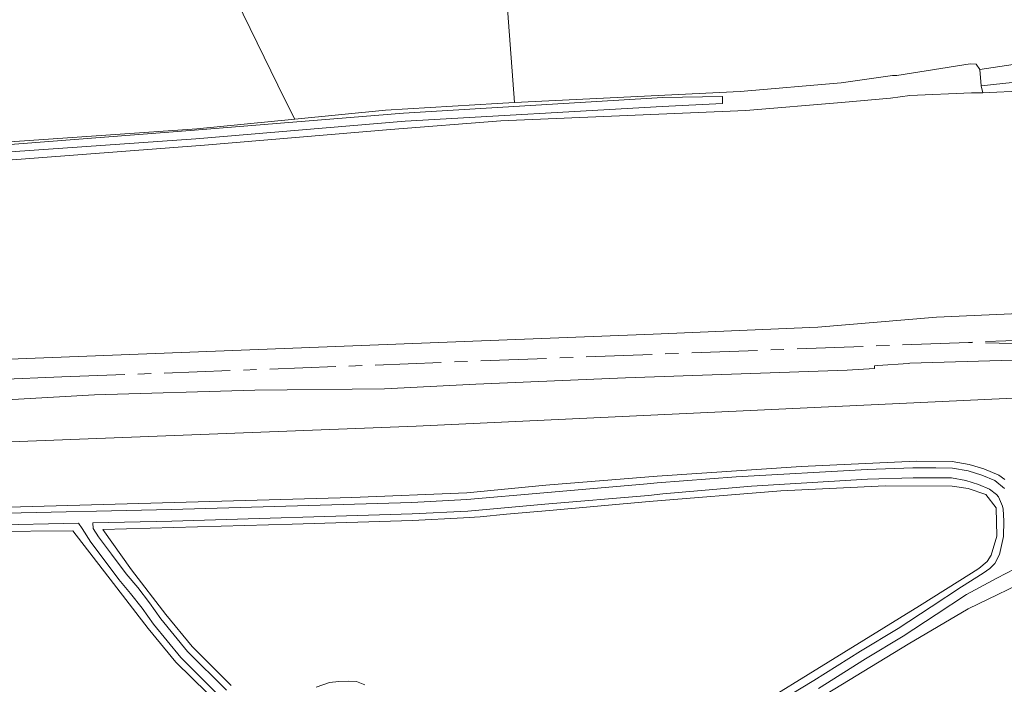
# Model space of a CAD drawing. Header units: metres. Extents: x 197700 to 204338, y 317132 to 325229.
# Tile 465 of 656: x 201650 to 201800, y 318817 to 318918. Entities that reach past the tile are written whole.
import ezdxf

# ---------------------------------------------------------------- set-up
doc = ezdxf.new("R2010")
doc.units = ezdxf.units.M
doc.linetypes.add('AM-AS', pattern=[16, 10, -2, 2, -2])
for name, color, linetype, lineweight in [('B-WE-AM-AS_SPOOR-G', 10, 'AM-AS', 18), ('B-WE-GR-BEPLANTING_CULTUUR_BOSPLANTSOEN-GV', 90, 'Continuous', 18), ('B-WE-GR-BOS_LOOF-GV', 40, 'Continuous', 13), ('B-WE-GR-GRAS-GV', 60, 'Continuous', 13), ('B-WE-IE-TERREINAFSCHEIDING_KUNSTMATIG_HEKWERK-G', 20, 'IE-TERREINAFSCHEIDING-KUNSTMATIG', 18), ('B-WE-OG-TERREIN_CULTUURSCHEIDING-GV', 7, 'Continuous', 18), ('B-WE-OG-TERREIN_ERF-GV', 7, 'Continuous', 18), ('B-WE-OG-WATER-GV', 130, 'Continuous', 18), ('B-WE-OG-WATER_GREPPEL-GV', 160, 'Continuous', 18), ('B-WE-OG-WATER_SLOOT-GV', 120, 'Continuous', 18), ('B-WE-VH-ONVERHARD-GV', 252, 'Continuous', 18), ('B-WE-VH-VERHARDING_BETON-GV', 252, 'Continuous', 18), ('B-WE-VH-VERHARDING_HALFVERHARDING-GV', 252, 'Continuous', 18)]:
    doc.layers.add(name, color=color, linetype=linetype, lineweight=lineweight)
doc.linetypes.add('IE-TERREINAFSCHEIDING-KUNSTMATIG', pattern='A,4,[82,NLCS.SHX,S=0.75,R=90,X=0,Y=0],4,-2', length=10)

msp = doc.modelspace()

# ---------------------------------------------------------------- linework, layer by layer
at = {"layer": 'B-WE-AM-AS_SPOOR-G'}
for points in [[(201822.665, 318870.063), (201794.099, 318868.901)], [(201794.099, 318868.901), (201656.641, 318863.65), (201555.842, 318859.896), (201486.014, 318857.154), (201425.286, 318854.908), (201409.791, 318854.315), (201377.121, 318853.064)], [(201822.665, 318868.234), (201794.099, 318868.901)]]:
    msp.add_lwpolyline(points, dxfattribs=at)
at = {"layer": 'B-WE-GR-BEPLANTING_CULTUUR_BOSPLANTSOEN-GV'}
for points in [[(201829.942, 318861.782), (201710.357, 318856.209), (201499.728, 318848.053)], [(201630.648, 318843.412), (201700.635, 318845.365), (201718.05, 318846.066), (201730.039, 318847.244), (201746.892, 318848.604), (201768.743, 318850.058), (201780.669, 318850.627), (201786.217, 318850.861), (201791.606, 318850.831), (201794.176, 318850.368), (201796.431, 318849.729), (201798.693, 318848.747), (201799.583, 318848.087)], [(201647.73, 318788.359), (201651.3, 318789.616), (201661.067, 318792.969), (201672.526, 318795.58), (201683.841, 318798.199), (201685.477, 318798.801), (201687.523, 318799.97), (201688.358, 318801.224), (201689.132, 318804.573), (201688.986, 318805.806), (201688.394, 318806.798), (201681.126, 318813.359), (201673.958, 318820.423), (201669.76, 318825.534), (201664.489, 318832.337), (201658.327, 318840.302), (201645.514, 318840.196)]]:
    msp.add_lwpolyline(points, dxfattribs=at)
at = {"layer": 'B-WE-GR-BOS_LOOF-GV'}
for points in [[(201802.698, 318907.06), (201796.238, 318906.743), (201794.534, 318906.749), (201785.183, 318906.343), (201782.28, 318905.94), (201774.845, 318905.254), (201760.344, 318904.045), (201723.216, 318902.469), (201706.46, 318901.157), (201678.284, 318898.814), (201615.344, 318894.002)], [(201594.077, 318864.227), (201746.267, 318870.133), (201771.268, 318871.222), (201789.23, 318872.717), (201813.129, 318873.761)], [(201499.728, 318848.053), (201710.357, 318856.209), (201829.942, 318861.782), (201847.37, 318862.687), (201852.68, 318863.075), (201852.58, 318864.682), (201843.601, 318864.298), (201834.013, 318864.57), (201821.32, 318865.302), (201800.795, 318866.198), (201785.208, 318865.721), (201784.966, 318865.703), (201780.338, 318865.369), (201779.821, 318865.332), (201779.843, 318864.923), (201775.696, 318864.685), (201742.12, 318863.526), (201719.391, 318862.546), (201705.57, 318861.856), (201685.909, 318861.662), (201661.601, 318860.92), (201619.845, 318858.544)], [(201747.497, 318804.771), (201786.646, 318828.934), (201794.556, 318833.917), (201795.652, 318834.628), (201796.922, 318835.669), (201797.519, 318836.625), (201798.373, 318839.533), (201798.26, 318843.811), (201796.729, 318845.837), (201794.015, 318846.732), (201791.62, 318847.082), (201781.479, 318847.153), (201765.666, 318846.374), (201745.683, 318844.75), (201730.564, 318843.388), (201724.056, 318842.841), (201720.063, 318842.424), (201717.552, 318842.308), (201709.826, 318841.894), (201691.585, 318841.342), (201662.867, 318840.529), (201667.206, 318834.381), (201672.45, 318827.615), (201676.408, 318822.778), (201682.35, 318816.849)], [(201695.221, 318816.614), (201697.244, 318817.309), (201698.647, 318817.483), (201700.172, 318817.514), (201701.333, 318817.45), (201702.579, 318816.968)]]:
    msp.add_lwpolyline(points, dxfattribs=at)
at = {"layer": 'B-WE-GR-GRAS-GV'}
msp.add_lwpolyline([(201733.923, 318957.368), (201740.139, 318960.374), (201732.796, 318973.197), (201722.508, 318993.496), (201717.758, 318991.808), (201702.376, 318986.34), (201660.423, 318971.106), (201660.374, 318969.101), (201670.56, 318946.215), (201679.953, 318927.297), (201690.47, 318905.733), (201692.003, 318902.734), (201705.73, 318904.093), (201722.624, 318905.13), (201725.299, 318905.261), (201723.702, 318926.288), (201721.002, 318951.119)], close=True, dxfattribs=at)
msp.add_lwpolyline([(201616.115, 318897.019), (201677.11, 318901.26), (201692.003, 318902.734), (201690.47, 318905.733), (201679.953, 318927.297), (201670.56, 318946.215), (201660.374, 318969.101), (201660.423, 318971.106), (201660.165, 318971.012), (201637.398, 318963.351)], dxfattribs=at)
at = {"layer": 'B-WE-IE-TERREINAFSCHEIDING_KUNSTMATIG_HEKWERK-G'}
for points in [[(201725.299, 318905.261), (201723.702, 318926.288), (201721.002, 318951.119), (201733.923, 318957.368)], [(201785.208, 318865.721), (201784.966, 318865.703), (201780.338, 318865.369), (201779.821, 318865.332)]]:
    msp.add_lwpolyline(points, dxfattribs=at)
at = {"layer": 'B-WE-OG-TERREIN_CULTUURSCHEIDING-GV'}
for points in [[(201799.583, 318848.087), (201798.693, 318848.747), (201796.431, 318849.729), (201794.176, 318850.368), (201791.606, 318850.831), (201786.217, 318850.861), (201780.669, 318850.627), (201768.743, 318850.058), (201746.892, 318848.604), (201730.039, 318847.244), (201718.05, 318846.066), (201700.635, 318845.365), (201630.648, 318843.412)], [(201645.884, 318842.955), (201673.297, 318843.54), (201709.704, 318844.641), (201718.063, 318845.066), (201729.733, 318846.106), (201745.397, 318847.435), (201746.879, 318847.604), (201758.894, 318848.485), (201778.707, 318849.636), (201785.664, 318849.871), (201789.159, 318849.877), (201791.639, 318849.832), (201794.045, 318849.421), (201796.12, 318848.778), (201798.075, 318847.961), (201799.548, 318846.754)], [(201754.625, 318807.939), (201770.624, 318817.611), (201777.743, 318822.084), (201783.45, 318825.532), (201788.406, 318828.819), (201793.023, 318831.824), (201796.334, 318833.897), (201797.296, 318834.585), (201798.092, 318835.387), (201798.763, 318836.711), (201799.37, 318839.45), (201799.447, 318841.86), (201799.335, 318843.615), (201799.233, 318844.041), (201798.622, 318845.482), (201798.328, 318845.814), (201797.294, 318846.662), (201795.608, 318847.366), (201793.695, 318847.959), (201791.498, 318848.334), (201789.146, 318848.377), (201785.691, 318848.371), (201778.775, 318848.137), (201761.189, 318847.116), (201747.752, 318845.941), (201745.57, 318845.694), (201729.884, 318844.362), (201718.185, 318843.32), (201709.775, 318842.893), (201673.342, 318841.791), (201661.369, 318841.535), (201661.393, 318840.679), (201662.199, 318839.405), (201664.189, 318836.779), (201666.401, 318833.788), (201668.169, 318831.718), (201669.954, 318829.419), (201671.666, 318826.995), (201675.734, 318822.039), (201681.631, 318816.154)], [(201682.35, 318816.849), (201676.408, 318822.778), (201672.45, 318827.615), (201667.206, 318834.381), (201662.867, 318840.529), (201691.585, 318841.342), (201709.826, 318841.894), (201717.552, 318842.308), (201720.063, 318842.424), (201724.056, 318842.841), (201730.564, 318843.388), (201745.683, 318844.75), (201765.666, 318846.374), (201781.479, 318847.153), (201791.62, 318847.082), (201794.015, 318846.732), (201796.729, 318845.837), (201798.26, 318843.811), (201798.373, 318839.533), (201797.519, 318836.625), (201796.922, 318835.669), (201795.652, 318834.628), (201794.556, 318833.917), (201786.646, 318828.934), (201747.497, 318804.771)], [(201645.514, 318840.196), (201658.327, 318840.302), (201664.489, 318832.337), (201669.76, 318825.534), (201673.958, 318820.423), (201681.126, 318813.359), (201688.394, 318806.798), (201689.192, 318807.4), (201687.351, 318809.023), (201685.155, 318811.017), (201680.662, 318815.143), (201674.696, 318821.097), (201670.551, 318826.146), (201668.828, 318828.585), (201667.083, 318830.833), (201665.304, 318832.917), (201663.068, 318835.94), (201661.048, 318838.607), (201659.735, 318840.681), (201659.196, 318841.489), (201645.468, 318841.195)], [(201761.303, 318808.746), (201784.961, 318823.153), (201794.031, 318828.506), (201804.471, 318833.55)], [(201804.471, 318833.55), (201794.031, 318828.506), (201784.961, 318823.153), (201761.303, 318808.746)], [(201801.09, 318834.556), (201798.374, 318833.118), (201793.787, 318830.65), (201789.175, 318827.649), (201784.199, 318824.349), (201778.478, 318820.892), (201771.359, 318816.419)], [(201702.579, 318816.968), (201701.333, 318817.45), (201700.172, 318817.514), (201698.647, 318817.483), (201697.244, 318817.309), (201695.221, 318816.614)]]:
    msp.add_lwpolyline(points, dxfattribs=at)
at = {"layer": 'B-WE-OG-TERREIN_ERF-GV'}
msp.add_lwpolyline([(201745.527, 319003.411), (201745.365, 319003.351), (201745.763, 319002.284), (201722.47, 318993.571), (201722.508, 318993.496), (201732.796, 318973.197), (201740.139, 318960.374), (201733.923, 318957.368), (201721.002, 318951.119), (201723.702, 318926.288), (201725.299, 318905.261), (201759.481, 318906.932), (201774.782, 318908.245), (201782.564, 318909.344), (201783.205, 318909.355), (201794.358, 318911.116), (201795.245, 318911.092), (201795.816, 318910.292), (201805.895, 318911.803), (201798.753, 318922.132), (201792.53, 318925.105)], dxfattribs=at)
at = {"layer": 'B-WE-OG-WATER-GV'}
msp.add_lwpolyline([(201574.77, 318893.322), (201574.764, 318892.281), (201609.947, 318895.075), (201676.996, 318899.772), (201708.699, 318902.452), (201747.651, 318904.658), (201756.811, 318905.101), (201756.782, 318906.175), (201756.761, 318906.171), (201747.773, 318906.028), (201708.446, 318903.649), (201676.762, 318901.073), (201609.812, 318895.896)], close=True, dxfattribs=at)
at = {"layer": 'B-WE-OG-WATER_GREPPEL-GV'}
msp.add_lwpolyline([(201796.238, 318906.743), (201802.698, 318907.06), (201819.27, 318908.778), (201835.885, 318910.4), (201835.637, 318910.846), (201835.536, 318911.029), (201819.199, 318909.851), (201802.594, 318908.512), (201796.013, 318907.798)], close=True, dxfattribs=at)
at = {"layer": 'B-WE-OG-WATER_SLOOT-GV'}
for points in [[(201615.344, 318894.002), (201678.284, 318898.814), (201706.46, 318901.157), (201723.216, 318902.469), (201760.344, 318904.045), (201774.845, 318905.254), (201782.28, 318905.94), (201785.183, 318906.343), (201794.534, 318906.749), (201796.238, 318906.743), (201796.013, 318907.798), (201795.816, 318910.292), (201795.245, 318911.092), (201794.358, 318911.116), (201783.205, 318909.355), (201782.564, 318909.344), (201774.782, 318908.245), (201759.481, 318906.932), (201725.299, 318905.261), (201722.624, 318905.13), (201705.73, 318904.093), (201692.003, 318902.734)], [(201574.77, 318893.322), (201609.812, 318895.896), (201676.762, 318901.073), (201708.446, 318903.649), (201747.773, 318906.028), (201756.761, 318906.171), (201756.782, 318906.175), (201756.811, 318905.101), (201747.651, 318904.658), (201708.699, 318902.452), (201676.996, 318899.772), (201609.947, 318895.075), (201574.764, 318892.281)], [(201692.003, 318902.734), (201677.11, 318901.26), (201616.115, 318897.019), (201547.86, 318892.162), (201541.429, 318891.887), (201530.438, 318891.247), (201448.886, 318884.23), (201414.704, 318879.574), (201413.908, 318879.215)]]:
    msp.add_lwpolyline(points, dxfattribs=at)
at = {"layer": 'B-WE-VH-ONVERHARD-GV'}
for points in [[(201799.548, 318846.754), (201798.075, 318847.961), (201796.12, 318848.778), (201794.045, 318849.421), (201791.639, 318849.832), (201789.159, 318849.877), (201785.664, 318849.871), (201778.707, 318849.636), (201758.894, 318848.485), (201746.879, 318847.604), (201745.397, 318847.435), (201729.733, 318846.106), (201718.063, 318845.066), (201709.704, 318844.641), (201673.297, 318843.54), (201645.884, 318842.955)], [(201681.631, 318816.154), (201675.734, 318822.039), (201671.666, 318826.995), (201669.954, 318829.419), (201668.169, 318831.718), (201666.401, 318833.788), (201664.189, 318836.779), (201662.199, 318839.405), (201661.393, 318840.679), (201661.369, 318841.535), (201673.342, 318841.791), (201709.775, 318842.893), (201718.185, 318843.32), (201729.884, 318844.362), (201745.57, 318845.694), (201747.752, 318845.941), (201761.189, 318847.116), (201778.775, 318848.137), (201785.691, 318848.371), (201789.146, 318848.377), (201791.498, 318848.334), (201793.695, 318847.959), (201795.608, 318847.366), (201797.294, 318846.662), (201798.328, 318845.814), (201798.622, 318845.482), (201799.233, 318844.041), (201799.335, 318843.615), (201799.447, 318841.86), (201799.37, 318839.45), (201798.763, 318836.711), (201798.092, 318835.387), (201797.296, 318834.585), (201796.334, 318833.897), (201793.023, 318831.824), (201788.406, 318828.819), (201783.45, 318825.532), (201777.743, 318822.084), (201770.624, 318817.611), (201754.625, 318807.939)], [(201645.468, 318841.195), (201659.196, 318841.489), (201659.735, 318840.681), (201661.048, 318838.607), (201663.068, 318835.94), (201665.304, 318832.917), (201667.083, 318830.833), (201668.828, 318828.585), (201670.551, 318826.146), (201674.696, 318821.097), (201680.662, 318815.143)], [(201771.359, 318816.419), (201778.478, 318820.892), (201784.199, 318824.349), (201789.175, 318827.649), (201793.787, 318830.65), (201798.374, 318833.118), (201801.09, 318834.556)]]:
    msp.add_lwpolyline(points, dxfattribs=at)
at = {"layer": 'B-WE-VH-VERHARDING_BETON-GV'}
msp.add_lwpolyline([(201805.895, 318911.803), (201795.816, 318910.292), (201796.013, 318907.798), (201802.594, 318908.512), (201819.199, 318909.851), (201835.536, 318911.029), (201835.803, 318911.126), (201835.755, 318911.239), (201835.411, 318912.517), (201835.276, 318912.563), (201834.788, 318916.134)], close=True, dxfattribs=at)
at = {"layer": 'B-WE-VH-VERHARDING_HALFVERHARDING-GV'}
for points in [[(201952.768, 318896.395), (201945.276, 318893.781), (201937.05, 318891.165), (201928.831, 318888.756), (201920.718, 318886.577), (201912.265, 318884.547), (201902.978, 318882.6), (201894.233, 318881.011), (201883.439, 318879.306), (201877.364, 318878.467), (201872.154, 318877.896), (201851.857, 318876.381), (201834.929, 318875.043), (201813.129, 318873.761), (201789.23, 318872.717), (201771.268, 318871.222), (201746.267, 318870.133), (201594.077, 318864.227)], [(201619.845, 318858.544), (201661.601, 318860.92), (201685.909, 318861.662), (201705.57, 318861.856), (201719.391, 318862.546), (201742.12, 318863.526), (201775.696, 318864.685), (201779.843, 318864.923), (201779.821, 318865.332), (201780.338, 318865.369), (201784.966, 318865.703), (201785.208, 318865.721), (201800.795, 318866.198)]]:
    msp.add_lwpolyline(points, dxfattribs=at)

doc.saveas('drawing.dxf')
